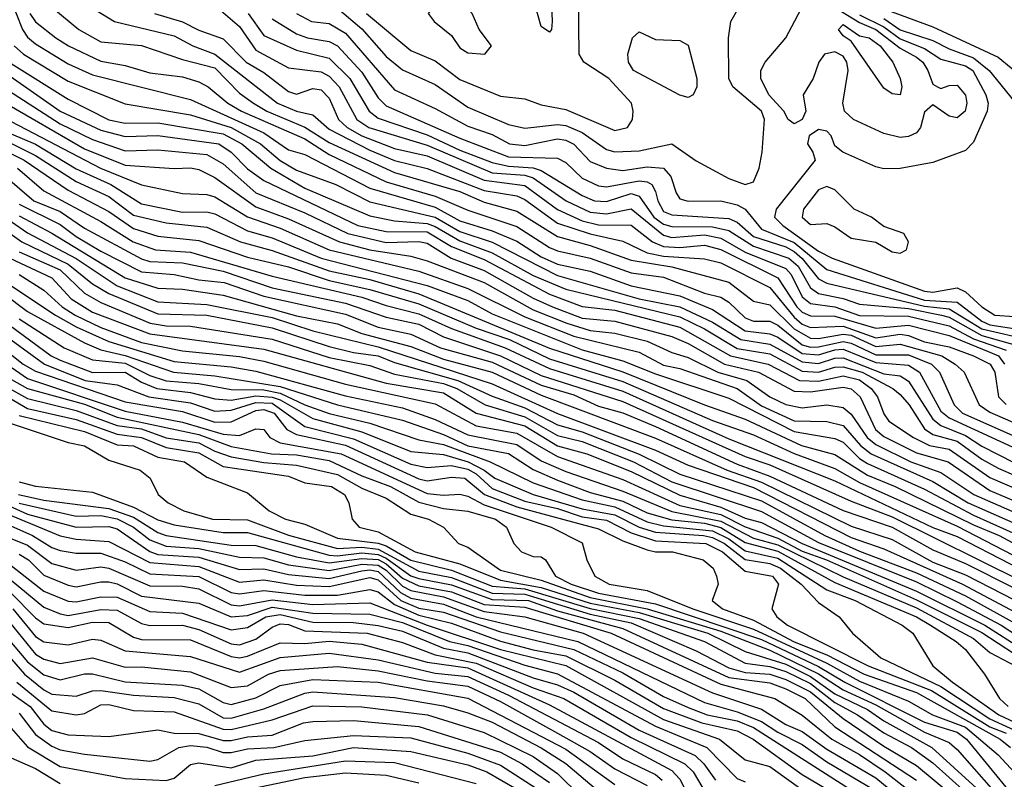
# Model space of a CAD drawing. Header units: metres. Extents: x -51132 to -49532, y -231222 to -229437.
# Tile 597 of 656: x -50100 to -50039, y -229919 to -229872. Entities that reach past the tile are written whole.
import ezdxf

# ---------------------------------------------------------------- set-up
doc = ezdxf.new("R2010")
doc.units = ezdxf.units.M
for name, color, linetype in [('CONTOUR_HALF', 8, 'Continuous'), ('CONTOUR_INDEX', 1, 'Continuous'), ('CONTOUR_INTER', 3, 'Continuous')]:
    doc.layers.add(name, color=color, linetype=linetype)

msp = doc.modelspace()

# ---------------------------------------------------------------- linework, layer by layer
at = {"layer": 'CONTOUR_HALF'}
for points, elevation in [([(-50069.032, -229866.759), (-50068.08, -229866.416), (-50067.58, -229866.384), (-50066.95, -229866.759), (-50066.805, -229867.259), (-50066.992, -229870.259), (-50066.916, -229872.259), (-50066.948, -229872.759), (-50067.08, -229872.905), (-50067.58, -229872.573), (-50067.947, -229871.259), (-50068.58, -229870.128), (-50068.945, -229868.259), (-50069.529, -229867.759), (-50069.747, -229867.259), (-50069.032, -229866.759)], 19.5), ([(-50100.153, -229870.759), (-50099.372, -229872.759), (-50099.08, -229873.224), (-50098.58, -229873.624), (-50096.58, -229874.846), (-50095.08, -229875.528), (-50089.08, -229877.036), (-50084.58, -229879.084), (-50083.08, -229880.13), (-50082.08, -229880.407), (-50078.08, -229882.481), (-50074.08, -229883.635), (-50072.58, -229884.479), (-50070.58, -229885.082), (-50069.08, -229885.721), (-50067.58, -229886.682), (-50066.58, -229887.143), (-50064.58, -229887.572), (-50062.08, -229888.466), (-50059.08, -229889.079), (-50057.08, -229889.923), (-50055.08, -229891.23), (-50053.58, -229891.412), (-50053.08, -229891.603), (-50051.58, -229892.601), (-50050.58, -229892.696), (-50049.58, -229892.384), (-50049.08, -229892.354), (-50047.08, -229893.17), (-50045.08, -229893.322), (-50044.402, -229893.759), (-50043.08, -229896.146), (-50042.58, -229896.557), (-50034.548, -229900.259)], 24.5), ([(-50078.294, -229871.759), (-50075.58, -229874.043), (-50074.08, -229874.66), (-50072.58, -229875.815), (-50070.08, -229876.83), (-50068.58, -229876.991), (-50067.58, -229877.372), (-50066.08, -229877.661), (-50063.08, -229878.947), (-50062.3, -229878.759), (-50061.996, -229878.259), (-50061.942, -229877.759), (-50062.051, -229877.259), (-50063.434, -229875.759), (-50064.971, -229874.759), (-50065.267, -229874.259), (-50065.296, -229870.759)], 19.5), ([(-50049.803, -229871.259), (-50048.08, -229872.315), (-50047.08, -229872.743), (-50045.58, -229873.898), (-50044.58, -229874.443), (-50044.201, -229874.759), (-50043.882, -229875.259), (-50043.58, -229876.091), (-50043.295, -229876.259), (-50043.08, -229876.359), (-50042.58, -229876.176), (-50042.08, -229876.165), (-50041.58, -229876.775), (-50041.486, -229877.259), (-50041.587, -229877.759), (-50042.08, -229878.17), (-50042.58, -229878.059), (-50043.58, -229877.366), (-50044.08, -229877.814), (-50044.332, -229878.759), (-50044.58, -229879.093), (-50045.08, -229879.313), (-50045.58, -229879.363), (-50046.58, -229879.129), (-50048.433, -229878.259), (-50048.996, -229877.759), (-50049.102, -229877.259), (-50048.769, -229875.259), (-50048.859, -229874.759), (-50049.08, -229874.384), (-50049.58, -229874.123), (-50050.226, -229874.259), (-50050.572, -229874.759), (-50050.913, -229875.759), (-50051.535, -229876.759), (-50051.358, -229877.759), (-50051.588, -229878.259), (-50052.08, -229878.532), (-50052.455, -229878.259), (-50052.72, -229877.759), (-50053.631, -229876.759), (-50054.123, -229875.759), (-50054.122, -229875.259), (-50053.857, -229874.759), (-50052.599, -229873.259), (-50051.276, -229870.759)], 20.5), ([(-50097.58, -229871.384), (-50095.922, -229872.759), (-50094.58, -229873.495), (-50092.08, -229873.74), (-50089.58, -229874.588), (-50087.58, -229875.098), (-50086.08, -229876.656), (-50085.218, -229877.259), (-50084.412, -229877.759), (-50082.08, -229878.734), (-50080.58, -229879.67), (-50076.58, -229881.514), (-50072.58, -229882.679), (-50071.08, -229883.34), (-50069.08, -229883.88), (-50066.58, -229885.438), (-50064.58, -229885.999), (-50062.08, -229886.896), (-50059.58, -229887.305), (-50056.08, -229888.243), (-50054.58, -229889.399), (-50053.58, -229889.621), (-50052.08, -229891.093), (-50051.08, -229891.67), (-50050.58, -229891.689), (-50049.08, -229891.417), (-50048.58, -229891.496), (-50047.08, -229892.189), (-50045.58, -229892.04), (-50043.029, -229892.759), (-50042.203, -229893.259), (-50041.651, -229893.759), (-50040.737, -229895.759), (-50040.08, -229896.201), (-50037.08, -229897.519)], 23.5), ([(-50091.284, -229871.759), (-50089.58, -229872.281), (-50088.58, -229872.791), (-50087.08, -229873.326), (-50085.669, -229874.759), (-50084.58, -229875.388), (-50083.08, -229876.547), (-50082.58, -229876.723), (-50081.58, -229876.375), (-50081.08, -229876.451), (-50080.58, -229876.962), (-50080.003, -229878.259), (-50079.486, -229878.759), (-50078.58, -229879.274), (-50076.58, -229880.044), (-50074.58, -229880.492), (-50071.08, -229881.991), (-50068.58, -229882.311), (-50066.58, -229883.787), (-50065.08, -229884.474), (-50064.08, -229884.716), (-50062.08, -229884.747), (-50060.758, -229885.759), (-50060.08, -229886.055), (-50059.08, -229886.112), (-50057.58, -229885.963), (-50056.58, -229886.237), (-50053.08, -229887.962), (-50051.913, -229889.759), (-50051.58, -229890.08), (-50051.08, -229890.298), (-50049.58, -229890.32), (-50047.08, -229891.047), (-50045.08, -229890.865), (-50042.58, -229891.513), (-50040.08, -229892.522), (-50039.563, -229892.759), (-50039.184, -229893.259)], 22.5), ([(-50085.55, -229871.759), (-50084.58, -229873.122), (-50082.58, -229874.019), (-50080.58, -229874.514), (-50079.31, -229875.759), (-50078.131, -229877.759), (-50077.58, -229878.177), (-50074.58, -229879.202), (-50072.58, -229880.141), (-50070.58, -229880.906), (-50069.58, -229881.136), (-50068.08, -229881.223), (-50067.58, -229881.397), (-50065.08, -229882.934), (-50064.326, -229883.259), (-50063.58, -229883.294), (-50062.08, -229882.81), (-50061.58, -229882.973), (-50060.688, -229884.259), (-50060.08, -229884.678), (-50059.58, -229884.818), (-50057.08, -229884.839), (-50056.08, -229885.073), (-50054.58, -229886.036), (-50052.408, -229886.759), (-50051.838, -229887.259), (-50051.08, -229888.589), (-50050.58, -229888.93), (-50049.08, -229889.231), (-50048.08, -229889.582), (-50045.08, -229889.859), (-50043.049, -229890.259), (-50042.58, -229890.384), (-50040.58, -229891.5), (-50037.905, -229892.259)], 21.5), ([(-50082.58, -229871.775), (-50081.662, -229872.259), (-50080.58, -229872.388), (-50079.58, -229872.969), (-50076.58, -229876.448), (-50074.08, -229877.598), (-50072.08, -229878.681), (-50070.58, -229879.19), (-50069.532, -229879.759), (-50068.58, -229879.857), (-50066.58, -229879.451), (-50066.08, -229879.524), (-50065.58, -229879.782), (-50064.58, -229880.846), (-50063.58, -229881.259), (-50062.58, -229881.386), (-50061.08, -229881.158), (-50060.08, -229881.242), (-50059.636, -229881.759), (-50059.317, -229882.759), (-50059.08, -229883.12), (-50058.58, -229883.271), (-50056.58, -229883.261), (-50055.58, -229883.494), (-50055.08, -229883.765), (-50054.08, -229884.981), (-50052.08, -229885.802), (-50050.08, -229887.463), (-50044.08, -229889.332), (-50042.08, -229889.456), (-50040.58, -229890.618), (-50040.08, -229890.862), (-50038.08, -229891.155)], 20.5), ([(-50046.58, -229872.084), (-50045.58, -229872.763), (-50043.58, -229873.417), (-50042.58, -229873.94), (-50041.08, -229874.49), (-50040.127, -229875.259), (-50038.08, -229877.774)], 19.5), ([(-50100.08, -229874.828), (-50096.58, -229877.028), (-50094.08, -229878.281), (-50093.08, -229878.484), (-50091.08, -229878.469), (-50087.08, -229879.145), (-50085.934, -229879.759), (-50084.157, -229881.259), (-50082.08, -229882.465), (-50078.08, -229884.172), (-50076.58, -229884.478), (-50074.58, -229884.643), (-50074.08, -229884.82), (-50072.58, -229885.706), (-50070.58, -229886.446), (-50068.08, -229887.819), (-50066.08, -229888.661), (-50059.08, -229890.357), (-50057.58, -229891.101), (-50055.58, -229892.309), (-50053.58, -229892.634), (-50051.58, -229893.691), (-50050.58, -229893.754), (-50049.58, -229893.439), (-50049.08, -229893.418), (-50047.905, -229893.759), (-50046.029, -229894.759), (-50045.58, -229895.13), (-50045.028, -229895.759), (-50044.08, -229897.234), (-50043.58, -229897.579), (-50042.08, -229897.985), (-50040.58, -229899.089), (-50039.58, -229899.649), (-50035.08, -229901.597)], 25.5), ([(-50100.58, -229876.26), (-50097.08, -229878.534), (-50095.08, -229879.49), (-50093.08, -229880.177), (-50091.08, -229880.135), (-50088.08, -229880.414), (-50087.08, -229880.992), (-50085.08, -229882.768), (-50082.08, -229883.996), (-50079.441, -229885.259), (-50077.08, -229885.807), (-50075.08, -229885.739), (-50074.58, -229885.849), (-50073.105, -229886.759), (-50071.08, -229887.519), (-50068.08, -229889.222), (-50066.893, -229889.759), (-50065.08, -229890.439), (-50063.08, -229890.631), (-50059.58, -229891.575), (-50058.58, -229891.989), (-50056.346, -229893.259), (-50054.267, -229893.759), (-50052.08, -229894.916), (-50051.08, -229894.97), (-50049.08, -229894.673), (-50048.58, -229894.77), (-50048.032, -229895.259), (-50047.102, -229897.259), (-50046.58, -229897.696), (-50044.58, -229898.701), (-50042.634, -229899.259), (-50040.08, -229901.004), (-50036.08, -229902.713)], 26.5), ([(-50100.08, -229878.387), (-50094.605, -229881.259), (-50092.08, -229882.261), (-50089.58, -229882.809), (-50088.08, -229882.859), (-50087.58, -229883.013), (-50085.58, -229884.229), (-50083.58, -229884.936), (-50080.58, -229886.254), (-50075.08, -229887.556), (-50072.08, -229888.618), (-50068.58, -229890.365), (-50065.58, -229891.543), (-50061.58, -229892.528), (-50060.08, -229893.322), (-50059.08, -229893.535), (-50055.58, -229894.746), (-50054.08, -229895.809), (-50052.08, -229896.73), (-50050.08, -229896.774), (-50049.08, -229897.029), (-50048.011, -229898.259), (-50047.362, -229898.759), (-50043.58, -229900.448), (-50041.422, -229901.759), (-50036.08, -229904.12)], 27.5), ([(-50100.58, -229879.468), (-50098.58, -229880.467), (-50096.08, -229882.071), (-50094.08, -229882.995), (-50092.58, -229884.13), (-50090.58, -229884.596), (-50088.08, -229884.864), (-50086.023, -229885.759), (-50084.08, -229886.301), (-50080.58, -229887.55), (-50078.08, -229888.072), (-50075.08, -229888.945), (-50067.08, -229892.28), (-50062.58, -229893.74), (-50057.58, -229895.762), (-50055.08, -229896.63), (-50051.619, -229898.259), (-50049.58, -229898.809), (-50047.58, -229900.063), (-50045.882, -229900.759), (-50041.08, -229903.116), (-50039.511, -229903.759), (-50037.659, -229904.759)], 28.5), ([(-50099.691, -229881.259), (-50098.08, -229882.638), (-50094.58, -229884.512), (-50092.602, -229885.759), (-50091.225, -229886.259), (-50089.08, -229886.392), (-50084.08, -229887.873), (-50078.58, -229889.155), (-50077.08, -229889.674), (-50075.08, -229890.17), (-50073.08, -229891.076), (-50069.803, -229892.259), (-50067.08, -229893.539), (-50062.58, -229894.923), (-50056.08, -229897.831), (-50049.58, -229900.409), (-50043.58, -229903.267), (-50042.08, -229903.831), (-50035.58, -229907.184)], 29.5), ([(-50103.58, -229882.097), (-50099.08, -229885.213), (-50096.08, -229886.794), (-50093.58, -229888.456), (-50091.08, -229889.437), (-50088.08, -229889.601), (-50084.08, -229890.411), (-50081.58, -229891.221), (-50077.58, -229892.201), (-50070.58, -229894.461), (-50066.58, -229896.279), (-50060.58, -229898.54), (-50058.58, -229899.458), (-50054.58, -229900.829), (-50048.58, -229903.884), (-50046.58, -229904.592), (-50041.762, -229906.759), (-50037.58, -229908.97)], 31.5), ([(-50050.58, -229882.574), (-50051.516, -229883.759), (-50051.578, -229884.259), (-50051.08, -229884.693), (-50050.08, -229884.637), (-50049.58, -229884.837), (-50048.58, -229885.542), (-50047.08, -229885.781), (-50046.08, -229886.371), (-50045.58, -229886.462), (-50045.194, -229886.259), (-50045.065, -229885.759), (-50045.349, -229885.259), (-50046.58, -229884.816), (-50047.347, -229884.259), (-50048.398, -229883.759), (-50049.58, -229882.586), (-50050.08, -229882.366), (-50050.58, -229882.574)], 19.5), ([(-50099.58, -229883.466), (-50097.08, -229884.694), (-50096.08, -229885.446), (-50094.58, -229886.331), (-50092.08, -229887.603), (-50090.08, -229887.761), (-50088.58, -229888.096), (-50087.023, -229888.259), (-50084.58, -229889.088), (-50079.58, -229890.197), (-50077.58, -229890.986), (-50075.58, -229891.428), (-50073.766, -229892.259), (-50070.58, -229893.141), (-50067.58, -229894.544), (-50065.58, -229895.138), (-50064.08, -229895.838), (-50062.58, -229896.238), (-50060.58, -229897.079), (-50055.58, -229899.401), (-50053.58, -229900.125), (-50049.08, -229902.243), (-50046.08, -229903.249), (-50043.58, -229904.647), (-50041.58, -229905.489), (-50038.58, -229906.989)], 30.5), ([(-50099.58, -229886.373), (-50097.08, -229887.487), (-50095.58, -229888.905), (-50094.58, -229889.492), (-50091.55, -229890.759), (-50090.58, -229890.909), (-50089.08, -229890.93), (-50084.08, -229891.728), (-50080.58, -229892.865), (-50078.08, -229893.349), (-50076.58, -229893.871), (-50073.58, -229894.452), (-50072.748, -229894.759), (-50071.013, -229895.759), (-50068.58, -229896.491), (-50066.58, -229897.629), (-50065.08, -229898.012), (-50061.932, -229899.259), (-50059.58, -229900.481), (-50054.08, -229902.292), (-50050.58, -229904.187), (-50044.58, -229906.611), (-50042.08, -229907.824), (-50039.385, -229909.259), (-50037.856, -229910.259)], 32.5), ([(-50102.08, -229887.798), (-50099.08, -229890.042), (-50095.58, -229891.949), (-50094.58, -229892.38), (-50093.08, -229892.729), (-50090.121, -229893.759), (-50087.58, -229893.969), (-50083.58, -229894.627), (-50080.08, -229895.756), (-50076.08, -229896.694), (-50073.58, -229897.578), (-50072.08, -229898.269), (-50069.58, -229898.743), (-50068.08, -229899.724), (-50066.58, -229900.381), (-50064.58, -229901.136), (-50062.58, -229901.664), (-50061.08, -229902.379), (-50059.58, -229902.798), (-50057.58, -229903.013), (-50056.58, -229903.285), (-50055.08, -229904.199), (-50053.08, -229904.736), (-50049.58, -229906.643), (-50044.58, -229908.749), (-50043.73, -229909.259), (-50042.142, -229910.259), (-50041.581, -229910.759), (-50040.407, -229912.259), (-50039.5, -229913.759), (-50038.958, -229914.259)], 34.5), ([(-50099.58, -229887.763), (-50098.08, -229888.723), (-50096.95, -229889.759), (-50096.156, -229890.259), (-50094.58, -229891.014), (-50092.08, -229891.927), (-50089.58, -229892.444), (-50086.08, -229892.798), (-50084.58, -229893.083), (-50079.58, -229894.492), (-50074.08, -229895.703), (-50071.58, -229897.038), (-50069.08, -229897.495), (-50066.58, -229898.933), (-50062.58, -229900.338), (-50059.08, -229901.922), (-50056.58, -229902.486), (-50055.08, -229903.238), (-50053.08, -229903.925), (-50051.58, -229904.722), (-50050.092, -229905.259), (-50044.58, -229907.702), (-50040.58, -229909.709), (-50038.58, -229911.029)], 33.5), ([(-50103.08, -229890.307), (-50099.343, -229893.259), (-50098.58, -229893.697), (-50093.08, -229895.575), (-50089.58, -229896.175), (-50087.58, -229896.814), (-50086.58, -229896.797), (-50085.08, -229896.11), (-50084.58, -229896.035), (-50083.961, -229896.259), (-50083.17, -229897.259), (-50082.58, -229897.581), (-50079.58, -229898.234), (-50075.08, -229900.302), (-50074.58, -229900.419), (-50073.08, -229900.185), (-50072.257, -229900.259), (-50071.07, -229901.259), (-50069.08, -229902.009), (-50064.08, -229903.356), (-50062.58, -229904.087), (-50061.08, -229904.636), (-50060.58, -229904.777), (-50059.535, -229904.759), (-50057.657, -229905.259), (-50057.053, -229905.759), (-50056.829, -229906.259), (-50056.745, -229906.759), (-50057.105, -229907.759), (-50056.465, -229908.259), (-50054.58, -229908.966), (-50052.08, -229910.278), (-50050.08, -229911.075), (-50047.797, -229912.259), (-50044.58, -229913.391), (-50039.459, -229916.259), (-50038.809, -229916.759)], 36.5), ([(-50100.58, -229890.564), (-50097.615, -229892.759), (-50097.08, -229893.027), (-50095.08, -229893.768), (-50093.08, -229893.746), (-50092.08, -229894.375), (-50091.153, -229894.759), (-50089.08, -229895.001), (-50087.58, -229895.396), (-50086.58, -229895.478), (-50085.08, -229895.21), (-50084.08, -229895.282), (-50083.58, -229895.446), (-50081.58, -229896.603), (-50078.58, -229897.405), (-50075.58, -229898.609), (-50073.58, -229898.795), (-50072.053, -229899.259), (-50071.083, -229899.759), (-50070.43, -229900.259), (-50068.08, -229901.252), (-50065.08, -229902.125), (-50063.08, -229902.49), (-50061.58, -229903.254), (-50060.58, -229903.571), (-50057.636, -229903.759), (-50057.08, -229903.896), (-50056.347, -229904.259), (-50055.08, -229905.244), (-50053.58, -229905.486), (-50052.911, -229905.759), (-50051.655, -229906.759), (-50050.58, -229907.872), (-50049.329, -229908.759), (-50048.502, -229909.759), (-50046.769, -229911.259), (-50043.08, -229913.028), (-50040.08, -229914.996), (-50038.58, -229915.693)], 35.5), ([(-50107.163, -229891.259), (-50099.08, -229895.989), (-50096.08, -229896.661), (-50093.58, -229897.564), (-50092.08, -229897.75), (-50090.58, -229898.37), (-50088.58, -229898.706), (-50087.08, -229899.543), (-50083.08, -229900.134), (-50082.08, -229900.533), (-50080.435, -229900.759), (-50079.632, -229901.259), (-50079.384, -229901.759), (-50079.176, -229902.759), (-50078.743, -229903.259), (-50077.58, -229903.539), (-50075.318, -229904.759), (-50072.58, -229905.507), (-50070.08, -229906.511), (-50067.58, -229906.952), (-50064.58, -229907.919), (-50061.58, -229908.495), (-50059.007, -229909.259), (-50057.361, -229909.759), (-50055.08, -229910.879), (-50052.58, -229911.659), (-50051.08, -229912.406), (-50049.58, -229913.468), (-50047.58, -229914.427), (-50046.58, -229915.118), (-50043.643, -229916.759), (-50040.893, -229919.259)], 38.5), ([(-50100.87, -229893.759), (-50099.08, -229894.765), (-50095.58, -229895.723), (-50093.58, -229896.51), (-50088.58, -229897.575), (-50086.58, -229898.304), (-50084.119, -229898.759), (-50082.58, -229898.814), (-50080.58, -229899.167), (-50078.58, -229900.109), (-50076.815, -229900.759), (-50075.08, -229901.721), (-50073.58, -229902.114), (-50072.08, -229902.279), (-50070.38, -229902.759), (-50069.721, -229903.259), (-50069.255, -229904.259), (-50068.793, -229904.759), (-50068.08, -229905.049), (-50067.58, -229905.069), (-50067.311, -229905.259), (-50066.714, -229906.259), (-50065.749, -229906.759), (-50064.08, -229907.3), (-50060.58, -229907.947), (-50054.08, -229910.135), (-50050.58, -229911.804), (-50048.968, -229912.759), (-50044.08, -229915.217), (-50042.08, -229915.825), (-50041.518, -229916.259), (-50038.08, -229920.432)], 37.5), ([(-50100.08, -229896.901), (-50096.58, -229898.072), (-50095.58, -229898.265), (-50094.08, -229899.148), (-50092.177, -229899.759), (-50091.553, -229900.259), (-50091.055, -229901.259), (-50090.45, -229901.759), (-50089.497, -229902.259), (-50087.733, -229902.759), (-50085.58, -229902.807), (-50083.08, -229903.74), (-50080.08, -229904.554), (-50078.58, -229904.48), (-50077.58, -229904.601), (-50075.08, -229905.956), (-50073.08, -229906.346), (-50070.58, -229907.297), (-50068.58, -229907.368), (-50064.58, -229908.579), (-50062.08, -229909.125), (-50058.08, -229910.828), (-50056.08, -229911.881), (-50055.08, -229912.16), (-50053.58, -229912.26), (-50052.58, -229912.584), (-50051.08, -229913.346), (-50049.08, -229914.981), (-50046.58, -229916.684), (-50044.58, -229917.866), (-50042.296, -229919.759)], 39.5), ([(-50101.08, -229901.563), (-50099.08, -229902.454), (-50096.08, -229903.263), (-50094.08, -229903.206), (-50093.58, -229903.366), (-50091.58, -229904.75), (-50091.08, -229904.932), (-50088.58, -229905.104), (-50086.08, -229905.845), (-50084.58, -229905.801), (-50083.08, -229906.164), (-50080.58, -229906.397), (-50078.58, -229905.928), (-50078.08, -229905.868), (-50077.58, -229905.978), (-50076.206, -229907.259), (-50075.58, -229907.602), (-50073.58, -229907.984), (-50071.58, -229908.749), (-50065.332, -229910.259), (-50057.58, -229913.998), (-50055.58, -229914.579), (-50054.08, -229915.166), (-50053.08, -229915.828), (-50051.58, -229916.588), (-50050.08, -229917.633), (-50047.08, -229919.422)], 41.5), ([(-50099.627, -229901.259), (-50098.08, -229901.607), (-50094.08, -229902.103), (-50092.58, -229902.652), (-50091.08, -229903.584), (-50090.58, -229903.761), (-50086.58, -229904.364), (-50085.08, -229904.388), (-50082.58, -229905.074), (-50080.58, -229905.444), (-50078.58, -229905.169), (-50077.58, -229905.246), (-50077.08, -229905.5), (-50076.08, -229906.391), (-50075.08, -229906.854), (-50073.08, -229907.227), (-50071.08, -229908.001), (-50068.58, -229908.158), (-50063.287, -229909.759), (-50056.58, -229912.88), (-50053.268, -229913.759), (-50051.58, -229914.773), (-50049.764, -229916.259), (-50048.08, -229917.181), (-50046.503, -229918.259), (-50044.08, -229920.134)], 40.5), ([(-50101.58, -229902.526), (-50098.76, -229903.759), (-50097.58, -229904.508), (-50097.08, -229904.694), (-50096.08, -229904.855), (-50094.58, -229904.854), (-50093.08, -229905.375), (-50091.58, -229906.115), (-50088.58, -229906.275), (-50086.58, -229907.263), (-50086.08, -229907.35), (-50084.58, -229907.137), (-50082.08, -229907.429), (-50080.08, -229907.415), (-50078.08, -229907.074), (-50077.58, -229907.216), (-50076.58, -229908.006), (-50075.08, -229908.649), (-50073.08, -229909.132), (-50070.08, -229910.234), (-50068.08, -229910.774), (-50066.08, -229911.139), (-50063.08, -229912.631), (-50060.08, -229914.362), (-50057.746, -229915.259), (-50055.58, -229915.748), (-50054.598, -229916.259), (-50051.58, -229918.409), (-50048.49, -229920.259)], 42.5), ([(-50099.58, -229904.912), (-50099.009, -229905.259), (-50098.08, -229906.197), (-50096.58, -229906.814), (-50096.08, -229906.909), (-50094.58, -229906.606), (-50094.08, -229906.615), (-50093.58, -229906.725), (-50092.08, -229907.491), (-50088.58, -229907.911), (-50086.58, -229908.751), (-50085.58, -229908.675), (-50084.08, -229908.166), (-50081.58, -229908.537), (-50078.08, -229908.586), (-50076.08, -229909.109), (-50073.209, -229910.259), (-50072.08, -229910.504), (-50068.58, -229911.709), (-50066.58, -229912.255), (-50060.58, -229915.464), (-50057.423, -229916.759), (-50055.58, -229918.671), (-50055.08, -229918.857)], 43.5), ([(-50100.08, -229906.507), (-50098.08, -229908.158), (-50097.08, -229908.578), (-50096.58, -229908.666), (-50094.58, -229908.301), (-50093.58, -229908.346), (-50092.08, -229909.151), (-50091.58, -229909.286), (-50089.58, -229909.253), (-50088.58, -229909.536), (-50086.58, -229910.409), (-50086.08, -229910.459), (-50085.08, -229910.117), (-50084.08, -229909.384), (-50083.58, -229909.18), (-50083.08, -229909.221), (-50082.08, -229909.615), (-50078.253, -229909.759), (-50076.08, -229910.319), (-50074.08, -229911.073), (-50071.58, -229911.584), (-50068.08, -229913.107), (-50066.187, -229913.759), (-50062.08, -229916.146), (-50058.785, -229917.759), (-50058.27, -229918.259), (-50057.687, -229919.259)], 44.5), ([(-50099.966, -229908.259), (-50098.58, -229909.952), (-50098.08, -229910.292), (-50096.58, -229910.477), (-50095.08, -229910.121), (-50094.58, -229910.173), (-50093.08, -229910.832), (-50089.08, -229911.174), (-50086.08, -229912.142), (-50083.58, -229911.236), (-50080.58, -229910.97), (-50077.58, -229911.397), (-50074.08, -229912.196), (-50072.08, -229912.407), (-50069.58, -229913.547), (-50064.08, -229916.456), (-50062.58, -229917.465), (-50060.58, -229918.408), (-50060.163, -229918.759)], 45.5), ([(-50101.08, -229909.164), (-50099.08, -229911.512), (-50098.08, -229912.3), (-50097.08, -229912.611), (-50095.58, -229912.243), (-50095.08, -229912.244), (-50093.08, -229912.729), (-50089.58, -229912.935), (-50088.58, -229913.161), (-50087.08, -229914.004), (-50086.58, -229914.133), (-50085.08, -229913.721), (-50083.58, -229912.967), (-50081.58, -229912.586), (-50077.58, -229912.765), (-50072.08, -229913.729), (-50066.08, -229916.855), (-50063.08, -229919.027)], 46.5), ([(-50099.719, -229912.759), (-50097.58, -229914.517), (-50096.08, -229914.762), (-50095.58, -229914.67), (-50094.58, -229914.152), (-50094.08, -229914.125), (-50092.58, -229914.5), (-50090.08, -229914.568), (-50087.08, -229915.647), (-50086.58, -229915.655), (-50084.08, -229915.059), (-50081.58, -229914.215), (-50078.58, -229914.264), (-50074.553, -229914.759), (-50071.08, -229915.843), (-50068.08, -229917.307), (-50066.58, -229918.361), (-50065.151, -229919.759)], 47.5), ([(-50099.58, -229914.667), (-50098.58, -229915.957), (-50097.58, -229916.684), (-50097.08, -229916.904), (-50095.58, -229917.162), (-50091.58, -229917.593), (-50091.08, -229917.493), (-50089.79, -229916.759), (-50089.08, -229916.641), (-50088.08, -229916.739), (-50087.08, -229917.073), (-50086.58, -229917.064), (-50085.58, -229916.843), (-50083.972, -229916.759), (-50082.08, -229916.328), (-50079.08, -229916.018), (-50075.58, -229916.172), (-50072.08, -229917.103), (-50070.08, -229917.853), (-50067.898, -229919.259)], 48.5), ([(-50100.398, -229917.259), (-50098.58, -229918.042), (-50097.08, -229918.963)], 49.5), ([(-50087.58, -229919.082), (-50084.58, -229918.382), (-50079.58, -229917.586), (-50076.58, -229917.681), (-50071.58, -229918.962)], 49.5)]:
    msp.add_lwpolyline(points, dxfattribs=dict(at, elevation=elevation))
at = {"layer": 'CONTOUR_INDEX'}
for points, elevation in [([(-50080.08, -229871.432), (-50078.58, -229872.707), (-50077.08, -229874.406), (-50076.08, -229875.227), (-50074.08, -229876.111), (-50072.08, -229877.51), (-50069.58, -229878.581), (-50068.58, -229878.792), (-50066.58, -229878.578), (-50066.08, -229878.638), (-50065.08, -229879.054), (-50063.58, -229880.1), (-50063.08, -229880.243), (-50061.58, -229880.187), (-50059.58, -229879.758), (-50058.08, -229880.797), (-50056.08, -229881.89), (-50055.08, -229882.259), (-50054.58, -229882.085), (-50054.225, -229881.259), (-50054.035, -229880.259), (-50053.906, -229878.259), (-50054.084, -229877.759), (-50055.832, -229876.259), (-50056.073, -229875.759), (-50056.109, -229873.259), (-50055.963, -229872.259), (-50055.126, -229870.759)], 20), ([(-50048.08, -229871.857), (-50046.58, -229872.588), (-50045.58, -229873.313), (-50044.08, -229873.906), (-50043.08, -229874.564), (-50041.58, -229874.967), (-50041.118, -229875.259), (-50040.324, -229876.759), (-50040.181, -229877.259), (-50040.245, -229877.759), (-50041.08, -229879.661), (-50041.58, -229880.167), (-50043.58, -229880.901), (-50045.58, -229881.264), (-50046.58, -229881.286), (-50047.08, -229881.165), (-50049.1, -229880.259), (-50049.58, -229879.874), (-50049.804, -229879.259), (-50050.08, -229878.983), (-50050.58, -229878.883), (-50051.15, -229879.259), (-50051.265, -229879.759), (-50050.925, -229880.259), (-50050.794, -229880.759), (-50053.18, -229883.759), (-50053.276, -229884.259), (-50052.772, -229884.759), (-50050.58, -229886.336), (-50049.752, -229886.759), (-50044.08, -229888.784), (-50043.58, -229888.847), (-50042.08, -229888.588), (-50041.58, -229888.821), (-50040.58, -229889.759), (-50039.777, -229890.259), (-50038.58, -229890.352)], 20), ([(-50061.995, -229873.259), (-50061.58, -229872.901), (-50060.58, -229873.364), (-50059.08, -229873.415), (-50058.58, -229873.716), (-50058.042, -229875.759), (-50058.04, -229876.259), (-50058.273, -229876.759), (-50058.58, -229876.914), (-50059.08, -229876.778), (-50061.928, -229875.259), (-50062.229, -229874.759), (-50062.273, -229874.259), (-50061.995, -229873.259)], 20), ([(-50099.881, -229873.759), (-50099.327, -229874.259), (-50096.58, -229875.915), (-50093.08, -229877.312), (-50089.08, -229877.985), (-50086.58, -229878.759), (-50084.792, -229879.759), (-50083.58, -229880.777), (-50082.58, -229881.376), (-50080.17, -229882.259), (-50078.08, -229883.311), (-50074.08, -229884.256), (-50072.58, -229885.134), (-50070.58, -229885.779), (-50066.58, -229887.838), (-50061.58, -229889.251), (-50059.08, -229889.751), (-50057.08, -229890.686), (-50055.346, -229891.759), (-50053.58, -229892.03), (-50051.58, -229893.123), (-50050.58, -229893.216), (-50049.58, -229892.886), (-50049.08, -229892.879), (-50046.58, -229893.859), (-50045.58, -229893.98), (-50045.08, -229894.307), (-50043.58, -229896.636), (-50043.08, -229897.025), (-50041.58, -229897.631), (-50040.58, -229898.282), (-50038.58, -229899.305)], 25), ([(-50100.58, -229881.624), (-50098.685, -229883.259), (-50097.08, -229883.915), (-50095.58, -229884.921), (-50092.08, -229886.814), (-50091.58, -229886.966), (-50089.58, -229887.059), (-50087.08, -229887.554), (-50084.08, -229888.589), (-50079.58, -229889.52), (-50077.08, -229890.382), (-50075.08, -229890.815), (-50073.58, -229891.592), (-50070.08, -229892.753), (-50067.58, -229893.95), (-50062.58, -229895.548), (-50055.08, -229898.932), (-50053.58, -229899.426), (-50048.58, -229901.671), (-50046.08, -229902.625), (-50038.08, -229906.589)], 30), ([(-50099.58, -229890.479), (-50096.831, -229892.259), (-50095.08, -229893.004), (-50093.08, -229893.21), (-50091.58, -229893.957), (-50090.58, -229894.281), (-50088.58, -229894.451), (-50086.58, -229894.825), (-50084.58, -229894.845), (-50083.58, -229895.041), (-50082.08, -229895.75), (-50080.58, -229896.281), (-50078.08, -229896.89), (-50075.08, -229897.908), (-50073.58, -229898.184), (-50070.708, -229899.259), (-50068.08, -229900.546), (-50065.08, -229901.58), (-50063.08, -229902.005), (-50061.08, -229902.921), (-50060.08, -229903.175), (-50057.08, -229903.486), (-50056.08, -229903.972), (-50055.08, -229904.704), (-50053.08, -229905.156), (-50050.08, -229907.089), (-50048.347, -229907.759), (-50045.451, -229909.259), (-50044.799, -229909.759), (-50043.574, -229911.759), (-50042.376, -229912.759), (-50039.538, -229914.759), (-50038.58, -229915.207)], 35), ([(-50099.58, -229900.476), (-50098.58, -229900.741), (-50095.08, -229901.108), (-50092.58, -229902.021), (-50091.08, -229902.806), (-50090.08, -229903.107), (-50087.08, -229903.59), (-50085.58, -229903.58), (-50080.58, -229904.965), (-50080.08, -229905.023), (-50078.58, -229904.833), (-50077.58, -229904.933), (-50077.08, -229905.146), (-50075.58, -229906.23), (-50075.08, -229906.407), (-50073.08, -229906.787), (-50070.58, -229907.687), (-50068.359, -229907.759), (-50066.58, -229908.384), (-50062.58, -229909.465), (-50056.08, -229912.463), (-50053.58, -229912.807), (-50052.58, -229913.166), (-50051.394, -229913.759), (-50049.58, -229915.499), (-50044.58, -229918.761)], 40), ([(-50100.12, -229907.259), (-50098.58, -229908.819), (-50098.08, -229909.175), (-50096.58, -229909.405), (-50095.08, -229909.085), (-50094.08, -229909.106), (-50092.58, -229910.003), (-50092.08, -229910.147), (-50089.08, -229910.156), (-50086.58, -229911.177), (-50086.08, -229911.271), (-50085.58, -229911.172), (-50083.58, -229910.337), (-50082.08, -229910.378), (-50080.58, -229910.236), (-50078.58, -229910.418), (-50074.58, -229911.534), (-50072.08, -229911.887), (-50067.08, -229914.137), (-50059.58, -229918.164), (-50059.08, -229918.696), (-50058.545, -229919.759)], 45), ([(-50086.08, -229919.444), (-50082.08, -229918.592), (-50079.58, -229918.324), (-50077.08, -229918.468), (-50075.08, -229918.935)], 50)]:
    msp.add_lwpolyline(points, dxfattribs=dict(at, elevation=elevation))
at = {"layer": 'CONTOUR_INTER'}
for points, elevation in [([(-50048.08, -229868.41), (-50048.503, -229868.759), (-50048.58, -229868.99), (-50048.679, -229870.259), (-50048.08, -229870.911), (-50043.58, -229872.584), (-50039.58, -229874.439), (-50037.987, -229875.759), (-50037.08, -229876.201), (-50036.58, -229876.302), (-50036.08, -229876.051), (-50035.499, -229875.259), (-50035.245, -229874.759), (-50035.324, -229874.259), (-50037.797, -229872.259), (-50039.923, -229870.759), (-50042.58, -229869.584), (-50046.08, -229868.963), (-50048.08, -229868.41)], 19), ([(-50088.08, -229870.835), (-50086.08, -229872.56), (-50085.08, -229874.015), (-50083.08, -229875.096), (-50081.08, -229875.341), (-50080.58, -229875.608), (-50079.966, -229876.259), (-50078.884, -229878.259), (-50078.144, -229878.759), (-50074.58, -229879.847), (-50070.58, -229881.529), (-50068.58, -229881.682), (-50068.08, -229881.846), (-50066.044, -229883.259), (-50064.58, -229883.956), (-50063.58, -229884.05), (-50062.08, -229883.749), (-50060.08, -229885.356), (-50059.58, -229885.501), (-50057.58, -229885.341), (-50056.58, -229885.543), (-50055.08, -229886.402), (-50052.58, -229887.392), (-50052.26, -229887.759), (-50051.58, -229889.134), (-50051.08, -229889.546), (-50049.58, -229889.743), (-50048.08, -229890.289), (-50045.08, -229890.312), (-50042.58, -229890.91), (-50041.08, -229891.711), (-50039.08, -229892.399)], 22), ([(-50095.58, -229871.128), (-50093.746, -229872.259), (-50090.08, -229873.146), (-50088.93, -229873.759), (-50087.58, -229874.259), (-50083.747, -229877.259), (-50082.58, -229877.758), (-50081.58, -229877.985), (-50080.58, -229878.859), (-50078.08, -229880.148), (-50076.58, -229880.772), (-50074.58, -229881.267), (-50071.08, -229882.616), (-50069.08, -229882.948), (-50068.58, -229883.168), (-50066.58, -229884.623), (-50064.58, -229885.278), (-50062.58, -229885.727), (-50061.08, -229886.444), (-50060.08, -229886.652), (-50057.58, -229886.809), (-50056.58, -229887.049), (-50053.58, -229888.572), (-50052.08, -229890.39), (-50051.58, -229890.804), (-50051.08, -229891.01), (-50049.08, -229890.935), (-50047.08, -229891.649), (-50045.58, -229891.432), (-50045.08, -229891.505), (-50044.08, -229891.904), (-50042.58, -229892.202), (-50041.095, -229892.759), (-50040.06, -229893.259), (-50039.77, -229893.759), (-50039.552, -229895.259), (-50039.08, -229895.743)], 23), ([(-50074.08, -229871.246), (-50074.512, -229871.759), (-50074.146, -229872.259), (-50073.08, -229873.121), (-50072.58, -229873.876), (-50072.08, -229874.181), (-50071.041, -229874.259), (-50070.638, -229873.759), (-50071.392, -229872.759), (-50071.815, -229871.759), (-50072.08, -229871.476), (-50072.58, -229871.194), (-50073.08, -229871.123), (-50074.08, -229871.246)], 19), ([(-50098.94, -229871.759), (-50098.58, -229872.273), (-50097.33, -229873.259), (-50096.558, -229873.759), (-50094.58, -229874.692), (-50093.08, -229874.965), (-50091.58, -229875.41), (-50089.58, -229875.652), (-50088.58, -229875.959), (-50087.996, -229876.259), (-50086.799, -229877.259), (-50085.948, -229877.759), (-50082.08, -229879.454), (-50080.58, -229880.417), (-50077.08, -229882.087), (-50074.08, -229882.963), (-50072.08, -229883.833), (-50069.08, -229884.827), (-50067.08, -229886.107), (-50066.58, -229886.308), (-50064.58, -229886.759), (-50062.08, -229887.665), (-50060.08, -229887.924), (-50057.58, -229888.907), (-50056.58, -229889.163), (-50056.08, -229889.464), (-50055.08, -229890.427), (-50054.58, -229890.619), (-50053.58, -229890.624), (-50053.08, -229890.869), (-50051.58, -229892.071), (-50051.08, -229892.222), (-50050.58, -229892.202), (-50049.08, -229891.878), (-50048.58, -229891.976), (-50047.08, -229892.689), (-50045.08, -229892.699), (-50043.663, -229893.259), (-50043.172, -229893.759), (-50042.266, -229895.759), (-50041.753, -229896.259), (-50033.875, -229899.759)], 24), ([(-50084.08, -229872.092), (-50082.58, -229873.015), (-50081.91, -229873.259), (-50080.58, -229873.476), (-50080.08, -229873.746), (-50078.58, -229875.37), (-50077.58, -229876.929), (-50077.08, -229877.43), (-50072.58, -229879.408), (-50069.58, -229880.56), (-50066.58, -229880.634), (-50066.08, -229880.907), (-50065.08, -229881.853), (-50064.08, -229882.323), (-50063.58, -229882.385), (-50061.58, -229882.025), (-50061.08, -229882.086), (-50060.812, -229882.259), (-50060.58, -229882.679), (-50060.438, -229883.259), (-50060.08, -229883.897), (-50059.58, -229884.11), (-50056.08, -229884.34), (-50055.58, -229884.559), (-50054.58, -229885.43), (-50052.58, -229886.07), (-50052.08, -229886.353), (-50051.58, -229886.785), (-50050.58, -229888.03), (-50050.08, -229888.303), (-50044.08, -229889.716), (-50042.58, -229889.881), (-50040.58, -229891.099), (-50037.58, -229891.801)], 21), ([(-50049.356, -229872.759), (-50049.08, -229872.44), (-50048.08, -229873.134), (-50047.489, -229873.259), (-50046.813, -229873.759), (-50046.036, -229874.759), (-50045.586, -229875.759), (-50045.472, -229876.259), (-50045.58, -229876.763), (-50046.08, -229876.698), (-50046.58, -229876.341), (-50048.58, -229873.463), (-50049.08, -229873.142), (-50049.356, -229872.759)], 21), ([(-50101.391, -229874.759), (-50097.08, -229877.762), (-50094.58, -229878.918), (-50093.08, -229879.317), (-50091.08, -229879.239), (-50087.342, -229879.759), (-50086.595, -229880.259), (-50085.58, -229881.289), (-50084.58, -229882.003), (-50078.826, -229884.759), (-50077.08, -229885.125), (-50074.58, -229885.162), (-50073.08, -229886.051), (-50071.08, -229886.848), (-50067.08, -229888.969), (-50065.08, -229889.727), (-50063.08, -229889.962), (-50059.08, -229890.995), (-50055.981, -229892.759), (-50053.672, -229893.259), (-50051.745, -229894.259), (-50050.58, -229894.299), (-50049.08, -229893.97), (-50048.08, -229894.216), (-50047.365, -229894.759), (-50046.977, -229895.259), (-50046.58, -229896.305), (-50046.275, -229896.759), (-50044.771, -229897.759), (-50043.776, -229898.259), (-50042.58, -229898.467), (-50040.08, -229900.217), (-50035.58, -229902.154)], 26), ([(-50100.58, -229877.16), (-50095.58, -229880.056), (-50093.08, -229881.065), (-50090.08, -229881.268), (-50089.08, -229881.222), (-50088.58, -229881.341), (-50087.58, -229881.816), (-50085.08, -229883.618), (-50083.08, -229884.361), (-50079.943, -229885.759), (-50078.08, -229886.259), (-50075.58, -229886.647), (-50074.58, -229886.926), (-50071.08, -229888.256), (-50068.08, -229889.927), (-50066.016, -229890.759), (-50064.58, -229891.197), (-50063.08, -229891.358), (-50061.08, -229891.846), (-50059.58, -229892.539), (-50058.58, -229892.846), (-50056.752, -229893.759), (-50054.982, -229894.259), (-50053.58, -229895.26), (-50052.58, -229895.739), (-50051.58, -229895.934), (-50050.08, -229895.751), (-50049.08, -229895.923), (-50048.58, -229896.332), (-50047.609, -229897.759), (-50047.08, -229898.192), (-50044.937, -229899.259), (-50043.08, -229899.896), (-50041.063, -229901.259), (-50036.08, -229903.439)], 27), ([(-50100.08, -229879.138), (-50098.58, -229879.777), (-50096.08, -229881.291), (-50093.964, -229882.259), (-50092.08, -229883.43), (-50089.58, -229883.94), (-50088.08, -229883.924), (-50087.58, -229884.056), (-50085.58, -229885.085), (-50084.08, -229885.52), (-50081.073, -229886.759), (-50074.58, -229888.439), (-50072.08, -229889.371), (-50070.58, -229890.176), (-50065.08, -229892.379), (-50062.58, -229893.063), (-50060.58, -229893.866), (-50056.08, -229895.356), (-50052.08, -229897.389), (-50049.58, -229897.811), (-50049.08, -229898.055), (-50048.08, -229899.047), (-50047.58, -229899.363), (-50044.08, -229900.933), (-50041.08, -229902.522), (-50036.08, -229904.762)], 28), ([(-50100.58, -229880.095), (-50099.278, -229880.759), (-50096.58, -229882.594), (-50094.08, -229883.908), (-50092.58, -229884.956), (-50091.08, -229885.417), (-50088.58, -229885.675), (-50085.58, -229886.714), (-50083.08, -229887.3), (-50080.58, -229888.145), (-50078.08, -229888.682), (-50075.08, -229889.566), (-50071.58, -229891.06), (-50069.528, -229891.759), (-50067.08, -229892.934), (-50062.58, -229894.335), (-50057.08, -229896.716), (-50054.58, -229897.589), (-50052.08, -229898.733), (-50049.58, -229899.666), (-50048.08, -229900.513), (-50042.08, -229903.193), (-50038.101, -229905.259)], 29), ([(-50114.794, -229883.259), (-50099.08, -229894.141), (-50093.08, -229896.14), (-50089.58, -229896.812), (-50087.08, -229897.564), (-50086.08, -229897.628), (-50085.08, -229897.22), (-50084.58, -229897.268), (-50084.22, -229897.759), (-50083.58, -229898.077), (-50079.843, -229898.759), (-50074.58, -229901.183), (-50073.58, -229901.291), (-50072.58, -229901.233), (-50072.08, -229901.353), (-50071.08, -229901.88), (-50066.97, -229903.259), (-50065.08, -229904.224), (-50064.778, -229905.259), (-50064.297, -229906.259), (-50063.412, -229906.759), (-50061.08, -229907.136), (-50058.293, -229908.259), (-50054.58, -229909.516), (-50050.08, -229911.585), (-50048.08, -229912.687), (-50045.08, -229913.915), (-50043.603, -229914.759), (-50041.58, -229915.515), (-50039.58, -229917.214), (-50038.58, -229918.294)], 37), ([(-50102.954, -229883.259), (-50099.415, -229885.759), (-50096.58, -229887.141), (-50095.08, -229888.342), (-50094.08, -229888.925), (-50091.08, -229890.179), (-50088.08, -229890.253), (-50084.08, -229891.043), (-50080.58, -229892.18), (-50079.08, -229892.555), (-50077.58, -229892.759), (-50076.58, -229893.169), (-50072.699, -229894.259), (-50070.58, -229895.217), (-50068.58, -229895.943), (-50066.58, -229896.988), (-50065.08, -229897.405), (-50061.58, -229898.787), (-50059.08, -229900.013), (-50054.08, -229901.65), (-50050.2, -229903.759), (-50048.08, -229904.722), (-50044.58, -229906.055), (-50041.58, -229907.47), (-50034.708, -229911.259)], 32), ([(-50099.58, -229884.171), (-50097.58, -229885.235), (-50093.08, -229887.98), (-50091.08, -229888.595), (-50089.58, -229888.664), (-50087.08, -229889.038), (-50082.58, -229890.295), (-50080.08, -229890.787), (-50078.58, -229891.375), (-50075.58, -229892.191), (-50073.58, -229892.954), (-50070.58, -229893.754), (-50067.58, -229895.159), (-50060.58, -229897.791), (-50056.194, -229899.759), (-50054.08, -229900.492), (-50048.58, -229903.188), (-50046.08, -229904.016), (-50043.58, -229905.396), (-50041.58, -229906.179), (-50037.08, -229908.484)], 31), ([(-50103.58, -229886.123), (-50097.35, -229890.259), (-50096.08, -229890.975), (-50094.08, -229891.872), (-50090.08, -229893.103), (-50086.58, -229893.43), (-50085.08, -229893.693), (-50079.58, -229895.201), (-50076.08, -229895.943), (-50074.08, -229896.654), (-50072.08, -229897.599), (-50069.08, -229898.194), (-50067.58, -229899.186), (-50066.08, -229899.846), (-50062.58, -229901.057), (-50059.58, -229902.293), (-50056.58, -229902.897), (-50054.58, -229903.932), (-50053.08, -229904.344), (-50049.08, -229906.305), (-50044.58, -229908.199), (-50041.08, -229910.085), (-50040.08, -229910.929), (-50038.533, -229911.759)], 34), ([(-50100.164, -229886.759), (-50097.58, -229887.968), (-50096.403, -229889.259), (-50095.08, -229890.074), (-50091.58, -229891.414), (-50084.58, -229892.345), (-50077.08, -229894.434), (-50073.58, -229895.02), (-50071.58, -229896.274), (-50068.58, -229897.046), (-50066.58, -229898.262), (-50064.793, -229898.759), (-50062.08, -229899.834), (-50059.08, -229901.301), (-50056.58, -229902.022), (-50055.08, -229902.709), (-50054.08, -229902.975), (-50051.58, -229904.265), (-50044.58, -229907.173), (-50040.384, -229909.259), (-50038.08, -229910.729)], 33), ([(-50101.08, -229891.066), (-50098.034, -229893.259), (-50095.541, -229894.259), (-50093.58, -229894.541), (-50091.632, -229895.259), (-50089.08, -229895.639), (-50087.58, -229896.141), (-50086.58, -229896.085), (-50085.08, -229895.617), (-50084.08, -229895.661), (-50082.08, -229897.078), (-50079.08, -229897.838), (-50075.58, -229899.402), (-50074.58, -229899.598), (-50073.08, -229899.466), (-50072.08, -229899.706), (-50071.58, -229899.99), (-50070.58, -229900.885), (-50068.58, -229901.656), (-50066.58, -229902.119), (-50065.08, -229902.627), (-50063.58, -229902.836), (-50062.08, -229903.595), (-50060.58, -229904.102), (-50057.489, -229904.259), (-50056.477, -229904.759), (-50055.08, -229905.951), (-50053.411, -229906.259), (-50053.036, -229906.759), (-50053.438, -229908.259), (-50053.135, -229908.759), (-50052.487, -229909.259), (-50047.547, -229911.759), (-50043.664, -229913.259), (-50040.08, -229915.487), (-50039.08, -229915.884)], 36), ([(-50102, -229893.759), (-50099.08, -229895.378), (-50096.08, -229896.095), (-50093.58, -229897.015), (-50092.08, -229897.233), (-50090.58, -229897.786), (-50088.58, -229898.081), (-50087.58, -229898.6), (-50086.58, -229898.939), (-50084.58, -229899.289), (-50082.58, -229899.45), (-50080.08, -229900.026), (-50078.58, -229900.859), (-50077.08, -229901.486), (-50075.58, -229902.459), (-50074.484, -229902.759), (-50073.564, -229903.259), (-50072.65, -229904.259), (-50072.08, -229904.478), (-50070.08, -229905.898), (-50067.58, -229906.509), (-50064.58, -229907.566), (-50061.08, -229908.259), (-50056.58, -229909.622), (-50053.58, -229910.801), (-50050.58, -229912.238), (-50049.08, -229913.228), (-50047.08, -229914.141), (-50044.08, -229915.829), (-50042.58, -229916.455), (-50042.08, -229916.886), (-50040.01, -229919.259)], 38), ([(-50099.58, -229896.414), (-50095.58, -229897.397), (-50093.58, -229898.207), (-50092.58, -229898.267), (-50091.08, -229898.961), (-50089.445, -229899.259), (-50088.08, -229900.182), (-50085.58, -229901.161), (-50084.253, -229902.259), (-50083.249, -229902.759), (-50082.08, -229903.07), (-50080.08, -229903.933), (-50077.58, -229904.238), (-50077.08, -229904.407), (-50075.58, -229905.284), (-50073.08, -229905.892), (-50070.58, -229906.872), (-50068.58, -229907.044), (-50064.58, -229908.245), (-50061.58, -229908.859), (-50057.566, -229910.259), (-50055.08, -229911.6), (-50053.58, -229911.789), (-50052.58, -229912.096), (-50051.08, -229912.849), (-50049.58, -229914), (-50048.202, -229914.759), (-50046.58, -229915.858), (-50044.883, -229916.759), (-50043.58, -229917.707), (-50041.58, -229919.497)], 39), ([(-50101.08, -229902.125), (-50097.08, -229903.79), (-50096.08, -229903.991), (-50094.08, -229904.127), (-50091.58, -229905.428), (-50088.58, -229905.66), (-50086.08, -229906.622), (-50084.58, -229906.487), (-50082.58, -229906.802), (-50080.58, -229906.9), (-50078.08, -229906.351), (-50077.58, -229906.491), (-50076.198, -229907.759), (-50075.08, -229908.215), (-50073.58, -229908.46), (-50070.08, -229909.681), (-50065.58, -229910.748), (-50062.58, -229912.176), (-50060.08, -229913.629), (-50058.58, -229914.3), (-50057.406, -229914.759), (-50055.58, -229915.136), (-50054.58, -229915.539), (-50047.951, -229919.759)], 42), ([(-50099.58, -229901.791), (-50096.08, -229902.576), (-50094.58, -229902.54), (-50093.58, -229902.748), (-50092.58, -229903.253), (-50091.58, -229904.027), (-50090.58, -229904.421), (-50088.58, -229904.565), (-50086.08, -229905.103), (-50084.58, -229905.13), (-50083.08, -229905.565), (-50080.58, -229905.916), (-50078.58, -229905.527), (-50077.58, -229905.586), (-50077.08, -229905.884), (-50076.08, -229906.869), (-50075.58, -229907.148), (-50073.58, -229907.53), (-50071.08, -229908.42), (-50068.58, -229908.749), (-50065.021, -229909.759), (-50057.08, -229913.42), (-50054.08, -229914.408), (-50052.58, -229915.354), (-50051.58, -229915.785), (-50050.08, -229916.862), (-50047.08, -229918.613), (-50045.086, -229920.259)], 41), ([(-50102.08, -229903.153), (-50099.08, -229904.354), (-50097.58, -229905.488), (-50096.08, -229905.885), (-50094.58, -229905.682), (-50094.08, -229905.776), (-50091.58, -229906.855), (-50089.58, -229906.876), (-50088.58, -229907.026), (-50086.58, -229908.025), (-50086.08, -229908.073), (-50084.08, -229907.715), (-50081.58, -229907.998), (-50078.08, -229907.885), (-50074.58, -229909.26), (-50070.08, -229910.75), (-50066.08, -229911.74), (-50060.08, -229915.05), (-50056.661, -229916.259), (-50055.08, -229917.517), (-50053.58, -229917.92), (-50050.08, -229920.442)], 43), ([(-50100.08, -229905.614), (-50098.08, -229907.182), (-50096.58, -229907.801), (-50096.08, -229907.837), (-50094.58, -229907.534), (-50093.58, -229907.555), (-50091.58, -229908.423), (-50089.58, -229908.523), (-50086.58, -229909.555), (-50085.58, -229909.415), (-50084.454, -229908.759), (-50083.58, -229908.601), (-50081.58, -229909.082), (-50079.08, -229909.096), (-50077.58, -229909.277), (-50076.08, -229909.64), (-50073.58, -229910.682), (-50072.08, -229910.954), (-50068.08, -229912.483), (-50066.58, -229912.924), (-50065.58, -229913.371), (-50061.58, -229915.691), (-50058.147, -229917.259), (-50057.609, -229917.759), (-50056.898, -229918.759)], 44), ([(-50100.446, -229908.759), (-50098.58, -229911.037), (-50098.08, -229911.346), (-50097.08, -229911.613), (-50095.08, -229911.275), (-50093.08, -229911.834), (-50092.08, -229911.825), (-50089.08, -229912.126), (-50086.58, -229913.081), (-50085.58, -229912.975), (-50084.294, -229912.259), (-50083.58, -229912.048), (-50080.08, -229911.798), (-50077.58, -229912.053), (-50074.58, -229912.671), (-50072.08, -229913.002), (-50070.08, -229913.951), (-50066.58, -229915.88), (-50064.58, -229917.005), (-50063.08, -229918.07), (-50061.08, -229919.09)], 46), ([(-50100.58, -229910.725), (-50099.256, -229912.259), (-50098.08, -229913.233), (-50097.58, -229913.484), (-50096.08, -229913.618), (-50095.08, -229913.287), (-50094.58, -229913.265), (-50092.58, -229913.551), (-50090.08, -229913.69), (-50088.58, -229914.086), (-50087.08, -229914.937), (-50086.58, -229914.97), (-50084.58, -229914.399), (-50082.08, -229913.423), (-50081.58, -229913.354), (-50076.58, -229913.692), (-50073.58, -229914.215), (-50072.08, -229914.633), (-50070.58, -229915.199), (-50067.58, -229916.788), (-50066.08, -229917.733), (-50064.08, -229919.434)], 47), ([(-50100.307, -229913.259), (-50098.908, -229914.259), (-50098.08, -229915.327), (-50097.58, -229915.73), (-50096.58, -229915.992), (-50094.08, -229916.078), (-50091.08, -229915.676), (-50090.08, -229915.89), (-50088.58, -229915.907), (-50087.08, -229916.329), (-50086.58, -229916.328), (-50085.58, -229916.111), (-50084.08, -229916.015), (-50082.157, -229915.259), (-50081.58, -229915.161), (-50079.08, -229915.108), (-50075.08, -229915.465), (-50070.08, -229917.054), (-50068.746, -229917.759), (-50067.08, -229918.898)], 48), ([(-50100.08, -229915.567), (-50099.08, -229916.723), (-50097.08, -229917.926), (-50093.08, -229918.669), (-50090.58, -229918.787), (-50090.08, -229918.641), (-50089.08, -229917.799), (-50088.58, -229917.692), (-50086.58, -229918.004), (-50085.08, -229917.543), (-50081.58, -229917.279), (-50079.08, -229916.771), (-50075.58, -229917.014), (-50072.08, -229917.831), (-50070.912, -229918.259), (-50069.08, -229919.324)], 49)]:
    msp.add_lwpolyline(points, dxfattribs=dict(at, elevation=elevation))

doc.saveas('drawing.dxf')
